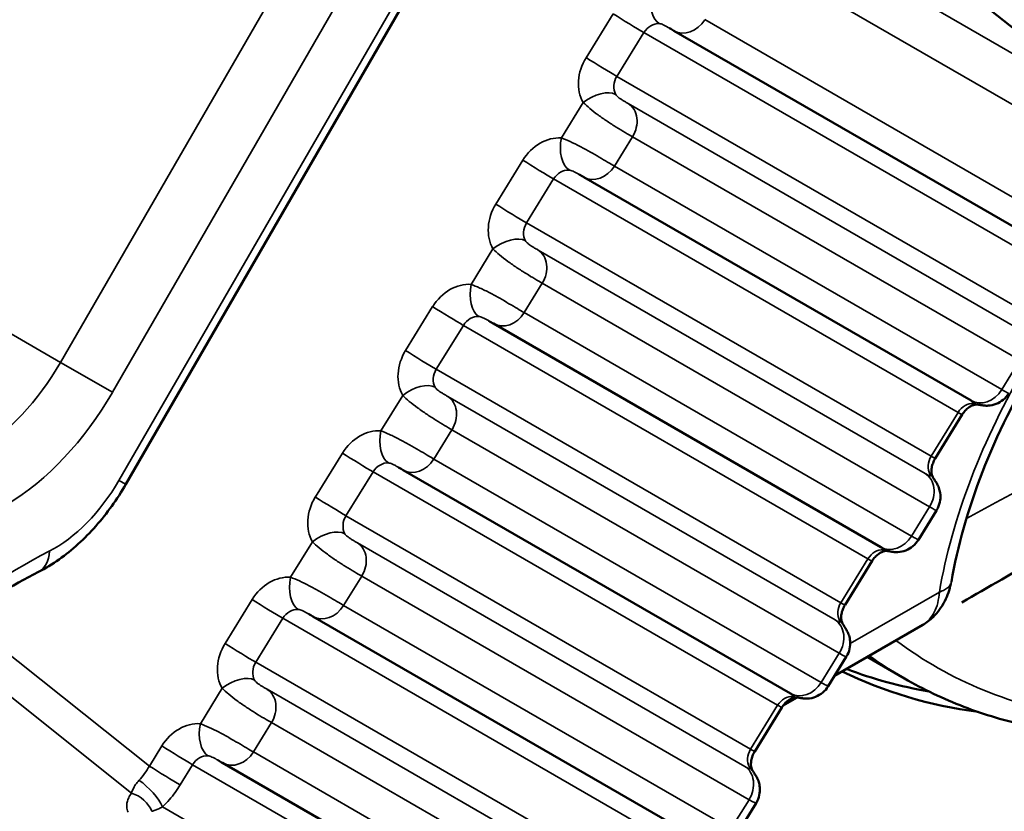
# Model space of a CAD drawing. Header units: millimetres. Extents: x 0 to 14369, y -869 to 2970.
# Tile 451 of 656: x 3584 to 3595, y 1031 to 1040. Entities that reach past the tile are written whole.
import ezdxf

# ---------------------------------------------------------------- set-up
doc = ezdxf.new("R2010")
doc.units = ezdxf.units.MM
doc.header["$LTSCALE"] = 10
doc.layers.add('Sichtbar (ISO)', color=7, linetype='Continuous', lineweight=50)
doc.layers.add('Sichtbar schmal (ISO)', color=7, linetype='Continuous', lineweight=35)

msp = doc.modelspace()

# ---------------------------------------------------------------- linework, layer by layer
at = {"layer": 'Sichtbar (ISO)'}
for p, q in [((3589.351, 1044.704), (3596.964, 1038.637)), ((3585.281, 1034.428), (3589.225, 1041.26)), ((3596.15, 1037.103), (3591.65, 1039.701)), ((3595.101, 1035.401), (3590.601, 1037.999)), ((3594.053, 1033.698), (3589.553, 1036.296)), ((3594.685, 1034.728), (3595, 1035.239)), ((3593.004, 1031.996), (3588.504, 1034.594)), ((3594.701, 1034.125), (3594.49, 1033.782)), ((3593.637, 1033.026), (3593.951, 1033.537)), ((3591.955, 1030.293), (3587.455, 1032.891)), ((3594.54, 1032.793), (3593.516, 1032.202)), ((3594.54, 1032.793), (3594.54, 1032.793)), ((3593.652, 1032.423), (3593.441, 1032.08)), ((3594.327, 1032.172), (3593.895, 1032.421)), ((3594.327, 1032.172), (3593.895, 1032.421)), ((3593.08, 1031.95), (3592.918, 1031.857)), ((3592.588, 1031.323), (3592.903, 1031.834)), ((3590.906, 1028.591), (3586.406, 1031.189)), ((3592.604, 1030.72), (3592.392, 1030.377))]:
    msp.add_line(p, q, dxfattribs=at)
for centre, major_axis, ratio, start_param, end_param in [((3595.192, 1035.655), (-0.022, -0.299), 0.536901, 6.283184, 6.283236), ((3594.143, 1033.953), (-0.022, -0.299), 0.536901, 6.283174, 6.283226), ((3600.478, 1044.786), (-7.15, -12.384), 0.57735, 0.038089, 0.234182), ((3600.125, 1044.99), (-7.15, -12.384), 0.57735, 0.091072, 0.208864), ((3593.094, 1032.25), (-0.022, -0.299), 0.536901, 6.283175, 6.283226)]:
    msp.add_ellipse(centre, major_axis=major_axis, ratio=ratio, start_param=start_param, end_param=end_param, dxfattribs=at)
for points in [[(3591.65, 1039.701), (3591.635, 1039.71), (3591.617, 1039.721), (3591.597, 1039.732)], [(3590.601, 1037.999), (3590.586, 1038.008), (3590.568, 1038.018), (3590.548, 1038.03)], [(3589.553, 1036.296), (3589.537, 1036.305), (3589.52, 1036.316), (3589.5, 1036.327)], [(3588.504, 1034.594), (3588.489, 1034.603), (3588.471, 1034.613), (3588.451, 1034.625)], [(3594.49, 1033.782), (3594.49, 1033.782), (3594.49, 1033.782), (3594.49, 1033.782)], [(3594.873, 1033.294), (3594.873, 1033.293), (3594.873, 1033.292), (3594.872, 1033.291)], [(3587.455, 1032.891), (3587.44, 1032.9), (3587.422, 1032.911), (3587.402, 1032.922)], [(3593.441, 1032.08), (3593.441, 1032.08), (3593.441, 1032.08), (3593.441, 1032.08)], [(3586.406, 1031.189), (3586.391, 1031.198), (3586.373, 1031.208), (3586.353, 1031.22)]]:
    msp.add_open_spline(points, degree=3, dxfattribs=at)
for points, knots in [([(3594.873, 1033.294), (3594.945, 1033.706), (3595.067, 1034.14), (3595.404, 1035.008), (3595.62, 1035.442), (3595.882, 1035.871), (3595.894, 1035.89), (3595.906, 1035.909)], [3.362128, 3.362128, 3.362128, 3.362128, 3.6655179, 3.6655179, 3.9719273, 3.9719273, 3.9864268, 3.9864268, 3.9864268, 3.9864268]), ([(3594.995, 1033.056), (3595.294, 1033.228), (3596.055, 1033.668), (3597.355, 1034.418), (3598.447, 1035.049), (3599.054, 1035.399), (3599.176, 1035.469)], [0.570609, 0.570609, 0.570609, 0.570609, 0.6363636, 0.7272727, 0.8181818, 0.8410632, 0.8410632, 0.8410632, 0.8410632]), ([(3595.539, 1035.485), (3595.522, 1035.457), (3595.5, 1035.432), (3595.451, 1035.391), (3595.423, 1035.375), (3595.363, 1035.351), (3595.331, 1035.344), (3595.285, 1035.342), (3595.269, 1035.342), (3595.249, 1035.344), (3595.244, 1035.345), (3595.235, 1035.346), (3595.231, 1035.347), (3595.224, 1035.348), (3595.22, 1035.349), (3595.216, 1035.349), (3595.214, 1035.35), (3595.211, 1035.35), (3595.21, 1035.351), (3595.205, 1035.352), (3595.2, 1035.353), (3595.186, 1035.354), (3595.178, 1035.355), (3595.17, 1035.356)], [0, 0, 0, 0, 0.00967306, 0.00967306, 0.01923337, 0.01923337, 0.0287946, 0.0287946, 0.03340497, 0.03340497, 0.03494159, 0.03494159, 0.03639656, 0.03639656, 0.03801291, 0.03801291, 0.03933918, 0.03933918, 0.04144258, 0.04144258, 0.04777736, 0.04777736, 0.05135927, 0.05135927, 0.05135927, 0.05135927]), ([(3595, 1035.239), (3595.01, 1035.256), (3595.022, 1035.271), (3595.047, 1035.299), (3595.061, 1035.311), (3595.087, 1035.33), (3595.101, 1035.338), (3595.125, 1035.349), (3595.137, 1035.352), (3595.156, 1035.356), (3595.164, 1035.356), (3595.17, 1035.356), (3595.17, 1035.356), (3595.17, 1035.356)], [1.48353, 1.48353, 1.48353, 1.48353, 1.712821, 1.712821, 1.942358, 1.942358, 2.174216, 2.174216, 2.406075, 2.406075, 2.637933, 2.637933, 2.642821, 2.642821, 2.642821, 2.642821]), ([(3595.131, 1035.384), (3595.131, 1035.384), (3595.131, 1035.384), (3595.13, 1035.385), (3595.129, 1035.385), (3595.125, 1035.388), (3595.122, 1035.389), (3595.114, 1035.394), (3595.108, 1035.397), (3595.101, 1035.401)], [0.000891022, 0.000891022, 0.000891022, 0.000891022, 0.001691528, 0.001691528, 0.00296778, 0.00296778, 0.00521338, 0.00521338, 0.008617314, 0.008617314, 0.008617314, 0.008617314]), ([(3594.657, 1034.512), (3594.654, 1034.518), (3594.65, 1034.527), (3594.645, 1034.547), (3594.642, 1034.56), (3594.641, 1034.589), (3594.642, 1034.605), (3594.648, 1034.64), (3594.653, 1034.658), (3594.666, 1034.693), (3594.675, 1034.711), (3594.685, 1034.728), (3594.685, 1034.728), (3594.685, 1034.728)], [0.32425, 0.32425, 0.32425, 0.32425, 0.556106, 0.556106, 0.787962, 0.787962, 1.019818, 1.019818, 1.250861, 1.250861, 1.48023, 1.48023, 1.48353, 1.48353, 1.48353, 1.48353]), ([(3585.281, 1034.428), (3585.231, 1034.341), (3585.176, 1034.257), (3585.06, 1034.095), (3584.998, 1034.017), (3584.868, 1033.869), (3584.8, 1033.799), (3584.657, 1033.67), (3584.583, 1033.609), (3584.429, 1033.501), (3584.349, 1033.452), (3584.267, 1033.41)], [0, 0, 0, 0, 0.1682137, 0.1682137, 0.3364275, 0.3364275, 0.5046412, 0.5046412, 0.6728549, 0.6728549, 0.8410687, 0.8410687, 0.8410687, 0.8410687]), ([(3594.657, 1034.512), (3594.664, 1034.501), (3594.67, 1034.491), (3594.68, 1034.476), (3594.684, 1034.469), (3594.692, 1034.456), (3594.697, 1034.449), (3594.707, 1034.433), (3594.711, 1034.424), (3594.72, 1034.406), (3594.724, 1034.396), (3594.734, 1034.367), (3594.739, 1034.348), (3594.747, 1034.3), (3594.747, 1034.271), (3594.739, 1034.211), (3594.729, 1034.18), (3594.711, 1034.142), (3594.706, 1034.134), (3594.701, 1034.125)], [0, 0, 0, 0, 0.00535352, 0.00535352, 0.01068612, 0.01068612, 0.0145695, 0.0145695, 0.01768062, 0.01768062, 0.02101694, 0.02101694, 0.02706657, 0.02706657, 0.03567725, 0.03567725, 0.04521967, 0.04521967, 0.04817144, 0.04817144, 0.04817144, 0.04817144]), ([(3594.49, 1033.782), (3594.473, 1033.755), (3594.451, 1033.73), (3594.402, 1033.689), (3594.374, 1033.672), (3594.315, 1033.649), (3594.283, 1033.642), (3594.236, 1033.639), (3594.22, 1033.64), (3594.201, 1033.641), (3594.196, 1033.642), (3594.187, 1033.643), (3594.182, 1033.644), (3594.175, 1033.645), (3594.172, 1033.646), (3594.167, 1033.647), (3594.166, 1033.647), (3594.163, 1033.648), (3594.161, 1033.648), (3594.156, 1033.649), (3594.152, 1033.65), (3594.137, 1033.652), (3594.13, 1033.653), (3594.121, 1033.653)], [0, 0, 0, 0, 0.00967306, 0.00967306, 0.01923337, 0.01923337, 0.0287946, 0.0287946, 0.03340497, 0.03340497, 0.03494159, 0.03494159, 0.03639656, 0.03639656, 0.03801291, 0.03801291, 0.03933918, 0.03933918, 0.04144258, 0.04144258, 0.04777736, 0.04777736, 0.05135927, 0.05135927, 0.05135927, 0.05135927]), ([(3593.951, 1033.537), (3593.962, 1033.553), (3593.973, 1033.569), (3593.998, 1033.596), (3594.012, 1033.608), (3594.039, 1033.628), (3594.052, 1033.635), (3594.077, 1033.646), (3594.088, 1033.65), (3594.107, 1033.653), (3594.115, 1033.654), (3594.121, 1033.653), (3594.121, 1033.653), (3594.121, 1033.653)], [1.48353, 1.48353, 1.48353, 1.48353, 1.712821, 1.712821, 1.942358, 1.942358, 2.174216, 2.174216, 2.406075, 2.406075, 2.637933, 2.637933, 2.642821, 2.642821, 2.642821, 2.642821]), ([(3594.083, 1033.681), (3594.083, 1033.681), (3594.082, 1033.682), (3594.081, 1033.682), (3594.08, 1033.683), (3594.076, 1033.685), (3594.073, 1033.687), (3594.065, 1033.691), (3594.059, 1033.695), (3594.053, 1033.698)], [0.000891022, 0.000891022, 0.000891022, 0.000891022, 0.001691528, 0.001691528, 0.00296778, 0.00296778, 0.00521338, 0.00521338, 0.008617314, 0.008617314, 0.008617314, 0.008617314]), ([(3584.267, 1033.41), (3583.652, 1033.094), (3583.022, 1032.659), (3581.801, 1031.587), (3581.21, 1030.95), (3580.13, 1029.535), (3579.642, 1028.757), (3578.822, 1027.142), (3578.49, 1026.306), (3578.018, 1024.665), (3577.877, 1023.861), (3577.792, 1022.373), (3577.848, 1021.689), (3578.014, 1021.011), (3578.038, 1020.925), (3578.063, 1020.841)], [2.300524, 2.300524, 2.300524, 2.300524, 2.610636, 2.610636, 2.921823, 2.921823, 3.234527, 3.234527, 3.547513, 3.547513, 3.859422, 3.859422, 4.169605, 4.169605, 4.216072, 4.216072, 4.216072, 4.216072]), ([(3594.866, 1033.272), (3594.852, 1033.202), (3594.828, 1033.134), (3594.761, 1033.002), (3594.715, 1032.938), (3594.625, 1032.85), (3594.584, 1032.819), (3594.54, 1032.793)], [0.00206603, 0.00206603, 0.00206603, 0.00206603, 0.02366505, 0.02366505, 0.0477093, 0.0477093, 0.06347358, 0.06347358, 0.06347358, 0.06347358]), ([(3593.609, 1032.81), (3593.605, 1032.816), (3593.602, 1032.824), (3593.596, 1032.845), (3593.594, 1032.858), (3593.592, 1032.887), (3593.593, 1032.903), (3593.599, 1032.937), (3593.604, 1032.955), (3593.617, 1032.991), (3593.626, 1033.008), (3593.636, 1033.025), (3593.637, 1033.026), (3593.637, 1033.026)], [0.32425, 0.32425, 0.32425, 0.32425, 0.556106, 0.556106, 0.787962, 0.787962, 1.019818, 1.019818, 1.250861, 1.250861, 1.48023, 1.48023, 1.48353, 1.48353, 1.48353, 1.48353]), ([(3593.609, 1032.81), (3593.615, 1032.798), (3593.621, 1032.788), (3593.631, 1032.773), (3593.635, 1032.767), (3593.644, 1032.754), (3593.648, 1032.747), (3593.658, 1032.73), (3593.662, 1032.722), (3593.671, 1032.704), (3593.675, 1032.694), (3593.686, 1032.665), (3593.691, 1032.645), (3593.698, 1032.597), (3593.698, 1032.568), (3593.69, 1032.508), (3593.68, 1032.477), (3593.662, 1032.44), (3593.657, 1032.431), (3593.652, 1032.423)], [0, 0, 0, 0, 0.00535352, 0.00535352, 0.01068612, 0.01068612, 0.0145695, 0.0145695, 0.01768062, 0.01768062, 0.02101694, 0.02101694, 0.02706657, 0.02706657, 0.03567725, 0.03567725, 0.04521967, 0.04521967, 0.04817144, 0.04817144, 0.04817144, 0.04817144]), ([(3594.327, 1032.172), (3594.437, 1032.108), (3594.55, 1032.049), (3594.781, 1031.939), (3594.899, 1031.888), (3595.138, 1031.796), (3595.26, 1031.754), (3595.508, 1031.68), (3595.634, 1031.648), (3595.89, 1031.592), (3596.02, 1031.568), (3596.151, 1031.549)], [3.9269908, 3.9269908, 3.9269908, 3.9269908, 3.9723796, 3.9723796, 4.0177683, 4.0177683, 4.0631571, 4.0631571, 4.1085459, 4.1085459, 4.1539346, 4.1539346, 4.1539346, 4.1539346]), ([(3594.327, 1032.172), (3594.437, 1032.108), (3594.55, 1032.049), (3594.781, 1031.939), (3594.899, 1031.888), (3595.138, 1031.796), (3595.26, 1031.754), (3595.508, 1031.68), (3595.634, 1031.648), (3595.89, 1031.592), (3596.02, 1031.568), (3596.151, 1031.549)], [3.9269908, 3.9269908, 3.9269908, 3.9269908, 3.9723796, 3.9723796, 4.0177683, 4.0177683, 4.0631571, 4.0631571, 4.1085459, 4.1085459, 4.1539346, 4.1539346, 4.1539346, 4.1539346]), ([(3593.441, 1032.08), (3593.424, 1032.052), (3593.403, 1032.027), (3593.353, 1031.986), (3593.325, 1031.97), (3593.266, 1031.946), (3593.234, 1031.939), (3593.187, 1031.937), (3593.172, 1031.937), (3593.152, 1031.939), (3593.147, 1031.94), (3593.138, 1031.941), (3593.134, 1031.942), (3593.126, 1031.943), (3593.123, 1031.944), (3593.118, 1031.944), (3593.117, 1031.945), (3593.114, 1031.945), (3593.113, 1031.946), (3593.108, 1031.947), (3593.103, 1031.948), (3593.088, 1031.949), (3593.081, 1031.95), (3593.072, 1031.951)], [0, 0, 0, 0, 0.00967306, 0.00967306, 0.01923337, 0.01923337, 0.0287946, 0.0287946, 0.03340497, 0.03340497, 0.03494159, 0.03494159, 0.03639656, 0.03639656, 0.03801291, 0.03801291, 0.03933918, 0.03933918, 0.04144258, 0.04144258, 0.04777736, 0.04777736, 0.05135927, 0.05135927, 0.05135927, 0.05135927]), ([(3592.903, 1031.834), (3592.913, 1031.851), (3592.925, 1031.866), (3592.95, 1031.894), (3592.963, 1031.906), (3592.99, 1031.925), (3593.003, 1031.933), (3593.028, 1031.944), (3593.039, 1031.947), (3593.058, 1031.951), (3593.066, 1031.951), (3593.072, 1031.951), (3593.072, 1031.951), (3593.072, 1031.951)], [1.48353, 1.48353, 1.48353, 1.48353, 1.712821, 1.712821, 1.942358, 1.942358, 2.174216, 2.174216, 2.406075, 2.406075, 2.637933, 2.637933, 2.642821, 2.642821, 2.642821, 2.642821]), ([(3593.034, 1031.979), (3593.034, 1031.979), (3593.034, 1031.979), (3593.032, 1031.98), (3593.031, 1031.98), (3593.027, 1031.983), (3593.024, 1031.984), (3593.016, 1031.989), (3593.01, 1031.992), (3593.004, 1031.996)], [0.000891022, 0.000891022, 0.000891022, 0.000891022, 0.001691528, 0.001691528, 0.00296778, 0.00296778, 0.00521338, 0.00521338, 0.008617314, 0.008617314, 0.008617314, 0.008617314]), ([(3592.56, 1031.107), (3592.556, 1031.113), (3592.553, 1031.122), (3592.547, 1031.142), (3592.545, 1031.155), (3592.544, 1031.184), (3592.545, 1031.2), (3592.55, 1031.235), (3592.555, 1031.253), (3592.569, 1031.288), (3592.577, 1031.306), (3592.588, 1031.323), (3592.588, 1031.323), (3592.588, 1031.323)], [0.32425, 0.32425, 0.32425, 0.32425, 0.556106, 0.556106, 0.787962, 0.787962, 1.019818, 1.019818, 1.250861, 1.250861, 1.48023, 1.48023, 1.48353, 1.48353, 1.48353, 1.48353]), ([(3592.56, 1031.107), (3592.566, 1031.096), (3592.572, 1031.086), (3592.582, 1031.071), (3592.586, 1031.064), (3592.595, 1031.051), (3592.6, 1031.044), (3592.609, 1031.028), (3592.614, 1031.019), (3592.622, 1031.001), (3592.627, 1030.991), (3592.637, 1030.962), (3592.642, 1030.943), (3592.649, 1030.895), (3592.649, 1030.866), (3592.641, 1030.806), (3592.632, 1030.775), (3592.613, 1030.737), (3592.609, 1030.729), (3592.604, 1030.72)], [0, 0, 0, 0, 0.00535352, 0.00535352, 0.01068612, 0.01068612, 0.0145695, 0.0145695, 0.01768062, 0.01768062, 0.02101694, 0.02101694, 0.02706657, 0.02706657, 0.03567725, 0.03567725, 0.04521967, 0.04521967, 0.04817144, 0.04817144, 0.04817144, 0.04817144])]:
    msp.add_open_spline(points, degree=3, knots=knots, dxfattribs=at)
at = {"layer": 'Sichtbar schmal (ISO)'}
for p, q in [((3589.331, 1044.718), (3596.944, 1038.651)), ((3587.86, 1041.628), (3584.522, 1035.846)), ((3588.463, 1041.279), (3585.125, 1035.498)), ((3585.201, 1034.474), (3589.145, 1041.306)), ((3592.444, 1041.249), (3596.944, 1038.651)), ((3592.497, 1040.625), (3596.997, 1038.027)), ((3590.943, 1039.899), (3590.629, 1039.388)), ((3596.507, 1037.232), (3592.007, 1039.83)), ((3591.3, 1039.681), (3590.986, 1039.17)), ((3591.3, 1039.681), (3596, 1036.967)), ((3590.986, 1039.17), (3595.686, 1036.457)), ((3590.342, 1038.455), (3590.595, 1038.867)), ((3591.119, 1038.855), (3595.619, 1036.257)), ((3590.958, 1038.127), (3591.168, 1038.468)), ((3591.168, 1038.468), (3595.668, 1035.87)), ((3580.279, 1038.296), (3584.522, 1035.846)), ((3589.895, 1038.197), (3589.58, 1037.686)), ((3595.458, 1035.529), (3590.958, 1038.127)), ((3590.251, 1037.978), (3589.937, 1037.468)), ((3590.251, 1037.978), (3594.951, 1035.265)), ((3589.937, 1037.468), (3594.637, 1034.754)), ((3589.293, 1036.753), (3589.547, 1037.164)), ((3590.07, 1037.152), (3594.57, 1034.554)), ((3589.909, 1036.425), (3590.119, 1036.765)), ((3590.119, 1036.765), (3594.619, 1034.167)), ((3588.846, 1036.494), (3588.531, 1035.983)), ((3594.409, 1033.827), (3589.909, 1036.425)), ((3589.203, 1036.276), (3588.888, 1035.765)), ((3589.203, 1036.276), (3593.903, 1033.562)), ((3584.522, 1035.846), (3585.125, 1035.498)), ((3595.668, 1035.87), (3595.458, 1035.529)), ((3588.888, 1035.765), (3593.588, 1033.052)), ((3588.244, 1035.05), (3588.498, 1035.462)), ((3589.021, 1035.45), (3593.521, 1032.852)), ((3594.637, 1034.754), (3594.951, 1035.265)), ((3588.861, 1034.722), (3589.07, 1035.063)), ((3589.07, 1035.063), (3593.57, 1032.465)), ((3587.797, 1034.792), (3587.483, 1034.281)), ((3593.361, 1032.124), (3588.861, 1034.722)), ((3588.154, 1034.573), (3587.839, 1034.063)), ((3588.154, 1034.573), (3592.854, 1031.86)), ((3585.281, 1034.428), (3585.201, 1034.474)), ((3587.839, 1034.063), (3592.539, 1031.349)), ((3594.619, 1034.167), (3594.409, 1033.827)), ((3587.195, 1033.348), (3587.449, 1033.759)), ((3587.972, 1033.747), (3592.472, 1031.149)), ((3593.588, 1033.052), (3593.903, 1033.562)), ((3587.812, 1033.02), (3588.022, 1033.36)), ((3588.022, 1033.36), (3592.522, 1030.762)), ((3593.697, 1032.578), (3594.734, 1033.176)), ((3586.748, 1033.089), (3586.434, 1032.578)), ((3592.312, 1030.422), (3587.812, 1033.02)), ((3583.386, 1032.882), (3585.556, 1031.153)), ((3587.105, 1032.871), (3586.791, 1032.36)), ((3587.105, 1032.871), (3591.805, 1030.157)), ((3583.068, 1032.656), (3585.347, 1030.839)), ((3593.57, 1032.465), (3593.361, 1032.124)), ((3586.791, 1032.36), (3591.491, 1029.647)), ((3586.147, 1031.645), (3586.4, 1032.057)), ((3586.924, 1032.045), (3591.424, 1029.447)), ((3592.539, 1031.349), (3592.854, 1031.86)), ((3586.763, 1031.317), (3586.973, 1031.658)), ((3586.973, 1031.658), (3591.473, 1029.06)), ((3585.7, 1031.387), (3585.556, 1031.153)), ((3591.263, 1028.719), (3586.763, 1031.317)), ((3586.056, 1031.168), (3585.913, 1030.935)), ((3586.056, 1031.168), (3590.756, 1028.455)), ((3592.522, 1030.762), (3592.312, 1030.422)), ((3590.476, 1027.924), (3585.707, 1030.678))]:
    msp.add_line(p, q, dxfattribs=at)
for centre, major_axis, ratio, start_param, end_param in [((3591.54, 1040.071), (-0.022, -0.299), 0.536888, 4.457979, 6.028768), ((3591.093, 1039.812), (-0.255, 0.157), 0.020149, 0.955604, 2.5264), ((3591.438, 1039.593), (0.1, 0.173), 0.816497, 0.37661, 1.53589), ((3591.8, 1039.961), (-0.15, -0.26), 0.816497, 6.28317, 7.819075), ((3590.973, 1039.169), (-0.25, -0.433), 0.816497, 4.677482, 5.836769), ((3590.779, 1039.302), (-0.255, 0.157), 0.020149, 0.955604, 2.5264), ((3591.123, 1039.083), (-0.1, -0.173), 0.816497, 4.677482, 5.836768), ((3590.745, 1038.78), (0.261, 0.148), 0.520759, 0.296295, 1.867086), ((3590.961, 1038.599), (0.15, 0.26), 0.816497, 4.677482, 6.248279), ((3590.239, 1037.977), (0.25, 0.433), 0.816497, 0.376611, 1.53589), ((3590.492, 1038.369), (-0.022, -0.299), 0.536888, 4.457979, 6.028768), ((3590.045, 1038.11), (-0.255, 0.157), 0.020149, 0.955604, 2.5264), ((3590.389, 1037.891), (0.1, 0.173), 0.816497, 0.37661, 1.53589), ((3590.751, 1038.259), (-0.15, -0.26), 0.816497, 6.28317, 7.819075), ((3589.925, 1037.467), (-0.25, -0.433), 0.816497, 4.677482, 5.836769), ((3589.73, 1037.599), (-0.255, 0.157), 0.020149, 0.955604, 2.5264), ((3590.075, 1037.38), (-0.1, -0.173), 0.816497, 4.677482, 5.836768), ((3589.697, 1037.078), (0.261, 0.148), 0.520759, 0.296295, 1.867086), ((3589.912, 1036.897), (0.15, 0.26), 0.816497, 4.677482, 6.248279), ((3589.191, 1036.275), (0.25, 0.433), 0.816497, 0.376611, 1.53589), ((3589.443, 1036.666), (-0.022, -0.299), 0.536888, 4.457979, 6.028768), ((3588.996, 1036.407), (-0.255, 0.157), 0.020149, 0.955604, 2.5264), ((3589.341, 1036.188), (0.1, 0.173), 0.816497, 0.37661, 1.53589), ((3589.703, 1036.556), (-0.15, -0.26), 0.816497, 6.28317, 7.819075), ((3588.876, 1035.764), (-0.25, -0.433), 0.816497, 4.677482, 5.836769), ((3588.681, 1035.897), (-0.255, 0.157), 0.020149, 0.955604, 2.5264), ((3583.522, 1036.423), (-1, -1.732), 0.57735, 0.803802, 1.570796), ((3589.026, 1035.678), (-0.1, -0.173), 0.816497, 4.677482, 5.836768), ((3588.648, 1035.375), (0.261, 0.148), 0.520759, 0.296295, 1.867086), ((3583.875, 1036.219), (-1.25, -2.165), 0.57735, 0.803802, 1.570796), ((3588.864, 1035.194), (0.15, 0.26), 0.816497, 4.677482, 6.248279), ((3595.251, 1035.661), (-0.15, -0.26), 0.816497, 0, 1.53589), ((3595.089, 1035.177), (0.1, 0.173), 0.816497, 0.376603, 1.53589), ((3595.192, 1035.655), (-0.022, -0.299), 0.536901, 6.02877, 6.28318), ((3594.745, 1035.396), (0.255, -0.157), 0.020149, 5.667993, 6.283185), ((3588.142, 1034.572), (0.25, 0.433), 0.816497, 0.376611, 1.53589), ((3588.394, 1034.964), (-0.022, -0.299), 0.536888, 4.457979, 6.028768), ((3587.947, 1034.705), (-0.255, 0.157), 0.020149, 0.955604, 2.5264), ((3594.775, 1034.667), (0.1, 0.173), 0.816497, 1.53589, 2.695169), ((3594.43, 1034.886), (0.255, -0.157), 0.020149, 5.667993, 6.283185), ((3588.292, 1034.486), (0.1, 0.173), 0.816497, 0.37661, 1.53589), ((3588.654, 1034.854), (-0.15, -0.26), 0.816497, 6.28317, 7.819075), ((3594.412, 1034.299), (0.15, 0.26), 0.816497, 4.677482, 6.248279), ((3594.397, 1034.364), (0.261, 0.148), 0.520768, 6.283156, 6.579486), ((3584.451, 1034.907), (0.75, 1.299), 0.57735, 3.87132, 4.712389), ((3587.827, 1034.062), (-0.25, -0.433), 0.816497, 4.677482, 5.836769), ((3587.633, 1034.194), (-0.255, 0.157), 0.020149, 0.955604, 2.5264), ((3587.977, 1033.975), (-0.1, -0.173), 0.816497, 4.677482, 5.836768), ((3587.599, 1033.673), (0.261, 0.148), 0.520759, 0.296295, 1.867086), ((3587.815, 1033.492), (0.15, 0.26), 0.816497, 4.677482, 6.248279), ((3594.203, 1033.958), (-0.15, -0.26), 0.816497, 0, 1.53589), ((3584.038, 1026.109), (4.5, 7.794), 0.57735, 0.729728, 2.645275), ((3584.039, 1033.854), (0.228, -0.445), 0.608581, 0, 0.814827), ((3594.041, 1033.475), (0.1, 0.173), 0.816497, 0.376603, 1.53589), ((3594.143, 1033.953), (-0.022, -0.299), 0.536901, 6.02877, 6.28318), ((3593.696, 1033.694), (0.255, -0.157), 0.020149, 5.667993, 6.283185), ((3587.093, 1032.87), (0.25, 0.433), 0.816497, 0.376611, 1.53589), ((3587.345, 1033.261), (-0.022, -0.299), 0.536888, 4.457979, 6.028768), ((3586.898, 1033.002), (-0.255, 0.157), 0.020149, 0.955604, 2.5264), ((3593.726, 1032.964), (0.1, 0.173), 0.816497, 1.53589, 2.695169), ((3593.381, 1033.183), (0.255, -0.157), 0.020149, 5.667993, 6.283185), ((3587.243, 1032.783), (0.1, 0.173), 0.816497, 0.37661, 1.53589), ((3587.605, 1033.151), (-0.15, -0.26), 0.816497, 6.28317, 7.819075), ((3593.364, 1032.596), (0.15, 0.26), 0.816497, 4.677482, 6.248279), ((3593.348, 1032.662), (0.261, 0.148), 0.520768, 6.283156, 6.579486), ((3586.778, 1032.359), (-0.25, -0.433), 0.816497, 4.677482, 5.836769), ((3586.584, 1032.492), (-0.255, 0.157), 0.020149, 0.955604, 2.5264), ((3601.539, 1044.174), (-6.85, -11.865), 0.57735, 6.213501, 6.510129), ((3601.539, 1044.174), (-6.85, -11.865), 0.57735, 6.213501, 6.510129), ((3586.928, 1032.273), (-0.1, -0.173), 0.816497, 4.677482, 5.836768), ((3601.327, 1044.296), (-7, -12.124), 0.57735, 6.223307, 6.283185), ((3601.327, 1044.296), (-7, -12.124), 0.57735, 6.223307, 6.283185), ((3586.55, 1031.97), (0.261, 0.148), 0.520759, 0.296295, 1.867086), ((3593.154, 1032.256), (-0.15, -0.26), 0.816497, 0, 1.53589), ((3586.766, 1031.789), (0.15, 0.26), 0.816497, 4.677482, 6.248279), ((3592.992, 1031.772), (0.1, 0.173), 0.816497, 0.376603, 1.53589), ((3593.094, 1032.25), (-0.022, -0.299), 0.536901, 6.02877, 6.28318), ((3592.647, 1031.991), (0.255, -0.157), 0.020149, 5.667993, 6.283185), ((3586.044, 1031.167), (0.25, 0.433), 0.816497, 0.376611, 1.53589), ((3586.297, 1031.559), (-0.022, -0.299), 0.536888, 4.457979, 6.028768), ((3585.85, 1031.3), (-0.255, 0.157), 0.020149, 0.955604, 2.5264), ((3586.556, 1031.449), (-0.15, -0.26), 0.816497, 6.28317, 7.819075), ((3592.677, 1031.262), (0.1, 0.173), 0.816497, 1.53589, 2.695169), ((3592.333, 1031.481), (0.255, -0.157), 0.020149, 5.667993, 6.283185), ((3586.194, 1031.081), (0.1, 0.173), 0.816497, 0.37661, 1.53589), ((3585.301, 1031.3), (-0.245, -0.446), 0.577371, 1.145268, 1.558945), ((3585.706, 1031.066), (-0.255, 0.157), 0.020149, 0.955604, 2.5264), ((3592.315, 1030.894), (0.15, 0.26), 0.816497, 4.677482, 6.248279), ((3592.299, 1030.959), (0.261, 0.148), 0.520768, 6.283156, 6.579486), ((3585.501, 1030.809), (-0.209, 0.215), 0.31149, 3.794127, 5.329587), ((3585.324, 1030.603), (-0.245, 0.173), 0.746767, 3.993415, 5.112954)]:
    msp.add_ellipse(centre, major_axis=major_axis, ratio=ratio, start_param=start_param, end_param=end_param, dxfattribs=at)
for points, knots in [([(3591.597, 1039.732), (3591.593, 1039.735), (3591.588, 1039.737), (3591.584, 1039.74), (3591.574, 1039.746), (3591.564, 1039.751), (3591.554, 1039.756), (3591.544, 1039.762), (3591.535, 1039.766), (3591.525, 1039.77), (3591.516, 1039.775), (3591.507, 1039.778), (3591.5, 1039.78), (3591.492, 1039.783), (3591.485, 1039.784), (3591.479, 1039.784)], [0.2611931, 0.2611931, 0.2611931, 0.2611931, 0.3333333, 0.3333333, 0.3333333, 0.5, 0.5, 0.5, 0.6666667, 0.6666667, 0.6666667, 0.8333333, 0.8333333, 0.8333333, 0.9999984, 0.9999984, 0.9999984, 0.9999984]), ([(3590.595, 1038.867), (3590.618, 1038.845), (3590.644, 1038.821), (3590.673, 1038.797), (3590.702, 1038.773), (3590.735, 1038.747), (3590.769, 1038.722), (3590.803, 1038.697), (3590.839, 1038.673), (3590.874, 1038.649), (3590.91, 1038.625), (3590.945, 1038.602), (3590.98, 1038.58), (3591.015, 1038.558), (3591.05, 1038.537), (3591.082, 1038.518), (3591.114, 1038.499), (3591.143, 1038.482), (3591.168, 1038.468)], [0.0000052, 0.0000052, 0.0000052, 0.0000052, 0.1666667, 0.1666667, 0.1666667, 0.3333333, 0.3333333, 0.3333333, 0.5, 0.5, 0.5, 0.6666667, 0.6666667, 0.6666667, 0.8333333, 0.8333333, 0.8333333, 1, 1, 1, 1]), ([(3590.972, 1038.962), (3590.975, 1038.957), (3590.979, 1038.951), (3590.984, 1038.946), (3590.989, 1038.94), (3590.996, 1038.934), (3591.003, 1038.928), (3591.01, 1038.922), (3591.019, 1038.916), (3591.028, 1038.91), (3591.037, 1038.904), (3591.046, 1038.898), (3591.056, 1038.891), (3591.066, 1038.885), (3591.077, 1038.879), (3591.088, 1038.873), (3591.098, 1038.866), (3591.108, 1038.86), (3591.119, 1038.855)], [0.0000101, 0.0000101, 0.0000101, 0.0000101, 0.1666667, 0.1666667, 0.1666667, 0.3333333, 0.3333333, 0.3333333, 0.5, 0.5, 0.5, 0.6666667, 0.6666667, 0.6666667, 0.8333333, 0.8333333, 0.8333333, 1, 1, 1, 1]), ([(3590.958, 1038.127), (3590.936, 1038.14), (3590.909, 1038.156), (3590.879, 1038.174), (3590.849, 1038.191), (3590.817, 1038.211), (3590.782, 1038.231), (3590.747, 1038.251), (3590.711, 1038.272), (3590.674, 1038.293), (3590.637, 1038.314), (3590.598, 1038.335), (3590.559, 1038.356), (3590.52, 1038.376), (3590.481, 1038.396), (3590.444, 1038.413), (3590.407, 1038.429), (3590.373, 1038.443), (3590.342, 1038.455)], [0, 0, 0, 0, 0.1666667, 0.1666667, 0.1666667, 0.3333333, 0.3333333, 0.3333333, 0.5, 0.5, 0.5, 0.6666667, 0.6666667, 0.6666667, 0.8333333, 0.8333333, 0.8333333, 0.9999998, 0.9999998, 0.9999998, 0.9999998]), ([(3590.548, 1038.03), (3590.544, 1038.032), (3590.54, 1038.035), (3590.535, 1038.037), (3590.525, 1038.043), (3590.515, 1038.049), (3590.505, 1038.054), (3590.495, 1038.059), (3590.486, 1038.064), (3590.477, 1038.068), (3590.467, 1038.072), (3590.459, 1038.075), (3590.451, 1038.078), (3590.443, 1038.08), (3590.436, 1038.081), (3590.43, 1038.082)], [0.2611931, 0.2611931, 0.2611931, 0.2611931, 0.3333333, 0.3333333, 0.3333333, 0.5, 0.5, 0.5, 0.6666667, 0.6666667, 0.6666667, 0.8333333, 0.8333333, 0.8333333, 0.9999983, 0.9999983, 0.9999983, 0.9999983]), ([(3589.547, 1037.164), (3589.569, 1037.142), (3589.595, 1037.119), (3589.624, 1037.095), (3589.653, 1037.07), (3589.686, 1037.045), (3589.72, 1037.02), (3589.754, 1036.995), (3589.79, 1036.97), (3589.825, 1036.946), (3589.861, 1036.923), (3589.896, 1036.9), (3589.932, 1036.878), (3589.967, 1036.856), (3590.001, 1036.835), (3590.033, 1036.816), (3590.065, 1036.797), (3590.094, 1036.78), (3590.119, 1036.765)], [0.0000052, 0.0000052, 0.0000052, 0.0000052, 0.1666667, 0.1666667, 0.1666667, 0.3333333, 0.3333333, 0.3333333, 0.5, 0.5, 0.5, 0.6666667, 0.6666667, 0.6666667, 0.8333333, 0.8333333, 0.8333333, 1, 1, 1, 1]), ([(3589.923, 1037.259), (3589.926, 1037.254), (3589.93, 1037.249), (3589.935, 1037.243), (3589.94, 1037.238), (3589.947, 1037.232), (3589.954, 1037.226), (3589.962, 1037.22), (3589.97, 1037.214), (3589.979, 1037.207), (3589.988, 1037.201), (3589.998, 1037.195), (3590.008, 1037.189), (3590.018, 1037.183), (3590.028, 1037.176), (3590.039, 1037.17), (3590.049, 1037.164), (3590.06, 1037.158), (3590.07, 1037.152)], [0.0000101, 0.0000101, 0.0000101, 0.0000101, 0.1666667, 0.1666667, 0.1666667, 0.3333333, 0.3333333, 0.3333333, 0.5, 0.5, 0.5, 0.6666667, 0.6666667, 0.6666667, 0.8333333, 0.8333333, 0.8333333, 1, 1, 1, 1]), ([(3589.909, 1036.425), (3589.887, 1036.438), (3589.86, 1036.454), (3589.83, 1036.471), (3589.8, 1036.489), (3589.768, 1036.508), (3589.733, 1036.528), (3589.699, 1036.549), (3589.662, 1036.57), (3589.625, 1036.591), (3589.588, 1036.612), (3589.55, 1036.633), (3589.511, 1036.653), (3589.472, 1036.674), (3589.432, 1036.693), (3589.395, 1036.71), (3589.358, 1036.727), (3589.324, 1036.741), (3589.293, 1036.753)], [0, 0, 0, 0, 0.1666667, 0.1666667, 0.1666667, 0.3333333, 0.3333333, 0.3333333, 0.5, 0.5, 0.5, 0.6666667, 0.6666667, 0.6666667, 0.8333333, 0.8333333, 0.8333333, 0.9999998, 0.9999998, 0.9999998, 0.9999998]), ([(3600.212, 1036.642), (3600.2, 1036.636), (3600.187, 1036.63), (3600.174, 1036.624), (3599.907, 1036.499), (3599.618, 1036.361), (3599.313, 1036.214), (3599.009, 1036.066), (3598.688, 1035.909), (3598.359, 1035.746), (3598.031, 1035.582), (3597.694, 1035.413), (3597.357, 1035.241), (3597.02, 1035.07), (3596.682, 1034.896), (3596.351, 1034.723), (3596.021, 1034.551), (3595.698, 1034.38), (3595.389, 1034.215), (3595.274, 1034.153), (3595.16, 1034.092), (3595.049, 1034.032)], [0.0085911, 0.0085911, 0.0085911, 0.0085911, 0.0119002, 0.0119002, 0.0119002, 0.0816287, 0.0816287, 0.0816287, 0.1513573, 0.1513573, 0.1513573, 0.2210858, 0.2210858, 0.2210858, 0.2908144, 0.2908144, 0.2908144, 0.3605429, 0.3605429, 0.3605429, 0.3866566, 0.3866566, 0.3866566, 0.3866566]), ([(3589.5, 1036.327), (3589.495, 1036.33), (3589.491, 1036.332), (3589.486, 1036.335), (3589.476, 1036.341), (3589.466, 1036.346), (3589.457, 1036.351), (3589.447, 1036.357), (3589.437, 1036.361), (3589.428, 1036.365), (3589.419, 1036.37), (3589.41, 1036.373), (3589.402, 1036.375), (3589.394, 1036.378), (3589.388, 1036.379), (3589.382, 1036.379)], [0.2611931, 0.2611931, 0.2611931, 0.2611931, 0.3333333, 0.3333333, 0.3333333, 0.5, 0.5, 0.5, 0.6666667, 0.6666667, 0.6666667, 0.8333333, 0.8333333, 0.8333333, 0.9999983, 0.9999983, 0.9999983, 0.9999983]), ([(3588.875, 1035.557), (3588.877, 1035.552), (3588.881, 1035.546), (3588.886, 1035.541), (3588.892, 1035.535), (3588.898, 1035.529), (3588.906, 1035.523), (3588.913, 1035.517), (3588.921, 1035.511), (3588.93, 1035.505), (3588.939, 1035.499), (3588.949, 1035.493), (3588.959, 1035.486), (3588.969, 1035.48), (3588.98, 1035.474), (3588.99, 1035.468), (3589.001, 1035.461), (3589.011, 1035.455), (3589.021, 1035.45)], [0.0000101, 0.0000101, 0.0000101, 0.0000101, 0.1666667, 0.1666667, 0.1666667, 0.3333333, 0.3333333, 0.3333333, 0.5, 0.5, 0.5, 0.6666667, 0.6666667, 0.6666667, 0.8333333, 0.8333333, 0.8333333, 1, 1, 1, 1]), ([(3588.498, 1035.462), (3588.52, 1035.44), (3588.546, 1035.416), (3588.575, 1035.392), (3588.604, 1035.368), (3588.637, 1035.342), (3588.671, 1035.317), (3588.705, 1035.292), (3588.741, 1035.268), (3588.777, 1035.244), (3588.812, 1035.22), (3588.848, 1035.197), (3588.883, 1035.175), (3588.918, 1035.153), (3588.953, 1035.132), (3588.985, 1035.113), (3589.016, 1035.094), (3589.046, 1035.077), (3589.07, 1035.063)], [0.0000052, 0.0000052, 0.0000052, 0.0000052, 0.1666667, 0.1666667, 0.1666667, 0.3333333, 0.3333333, 0.3333333, 0.5, 0.5, 0.5, 0.6666667, 0.6666667, 0.6666667, 0.8333333, 0.8333333, 0.8333333, 1, 1, 1, 1]), ([(3595.539, 1035.485), (3595.539, 1035.485), (3595.538, 1035.485), (3595.538, 1035.485), (3595.536, 1035.486), (3595.529, 1035.49), (3595.516, 1035.497), (3595.502, 1035.504), (3595.483, 1035.515), (3595.458, 1035.529)], [0.6392846, 0.6392846, 0.6392846, 0.6392846, 0.6666667, 0.6666667, 0.6666667, 0.8333333, 0.8333333, 0.8333333, 1, 1, 1, 1]), ([(3595.13, 1035.368), (3595.136, 1035.368), (3595.14, 1035.368), (3595.144, 1035.368), (3595.147, 1035.368), (3595.15, 1035.368), (3595.151, 1035.369), (3595.152, 1035.37), (3595.151, 1035.371), (3595.149, 1035.373), (3595.147, 1035.374), (3595.144, 1035.376), (3595.139, 1035.379), (3595.137, 1035.381), (3595.134, 1035.383), (3595.13, 1035.385)], [0.0000116, 0.0000116, 0.0000116, 0.0000116, 0.1666667, 0.1666667, 0.1666667, 0.3333333, 0.3333333, 0.3333333, 0.5, 0.5, 0.5, 0.6666667, 0.6666667, 0.6666667, 0.7570295, 0.7570295, 0.7570295, 0.7570295]), ([(3588.861, 1034.722), (3588.838, 1034.735), (3588.811, 1034.751), (3588.781, 1034.769), (3588.752, 1034.786), (3588.719, 1034.806), (3588.685, 1034.826), (3588.65, 1034.846), (3588.614, 1034.867), (3588.576, 1034.888), (3588.539, 1034.909), (3588.501, 1034.93), (3588.462, 1034.951), (3588.423, 1034.971), (3588.383, 1034.991), (3588.346, 1035.008), (3588.31, 1035.024), (3588.275, 1035.038), (3588.244, 1035.05)], [0, 0, 0, 0, 0.1666667, 0.1666667, 0.1666667, 0.3333333, 0.3333333, 0.3333333, 0.5, 0.5, 0.5, 0.6666667, 0.6666667, 0.6666667, 0.8333333, 0.8333333, 0.8333333, 0.9999998, 0.9999998, 0.9999998, 0.9999998]), ([(3588.451, 1034.625), (3588.447, 1034.627), (3588.442, 1034.63), (3588.438, 1034.632), (3588.428, 1034.638), (3588.418, 1034.644), (3588.408, 1034.649), (3588.398, 1034.654), (3588.388, 1034.659), (3588.379, 1034.663), (3588.37, 1034.667), (3588.361, 1034.67), (3588.353, 1034.673), (3588.345, 1034.675), (3588.339, 1034.676), (3588.333, 1034.677)], [0.2611931, 0.2611931, 0.2611931, 0.2611931, 0.3333333, 0.3333333, 0.3333333, 0.5, 0.5, 0.5, 0.6666667, 0.6666667, 0.6666667, 0.8333333, 0.8333333, 0.8333333, 0.9999983, 0.9999983, 0.9999983, 0.9999983]), ([(3594.57, 1034.554), (3594.579, 1034.549), (3594.587, 1034.544), (3594.594, 1034.54), (3594.602, 1034.536), (3594.608, 1034.532), (3594.613, 1034.53), (3594.618, 1034.527), (3594.622, 1034.525), (3594.625, 1034.525), (3594.628, 1034.524), (3594.63, 1034.524), (3594.631, 1034.525), (3594.632, 1034.526), (3594.631, 1034.529), (3594.63, 1034.532), (3594.629, 1034.536), (3594.626, 1034.54), (3594.623, 1034.546)], [0, 0, 0, 0, 0.1666667, 0.1666667, 0.1666667, 0.3333333, 0.3333333, 0.3333333, 0.5, 0.5, 0.5, 0.6666667, 0.6666667, 0.6666667, 0.8333333, 0.8333333, 0.8333333, 0.999998, 0.999998, 0.999998, 0.999998]), ([(3594.619, 1034.167), (3594.642, 1034.154), (3594.66, 1034.144), (3594.673, 1034.137), (3594.687, 1034.13), (3594.695, 1034.126), (3594.699, 1034.125), (3594.7, 1034.125), (3594.701, 1034.125), (3594.701, 1034.125)], [0, 0, 0, 0, 0.1666667, 0.1666667, 0.1666667, 0.3333333, 0.3333333, 0.3333333, 0.385807, 0.385807, 0.385807, 0.385807]), ([(3587.826, 1033.854), (3587.829, 1033.849), (3587.833, 1033.844), (3587.838, 1033.838), (3587.843, 1033.833), (3587.849, 1033.827), (3587.857, 1033.821), (3587.864, 1033.815), (3587.873, 1033.809), (3587.882, 1033.802), (3587.891, 1033.796), (3587.9, 1033.79), (3587.91, 1033.784), (3587.92, 1033.778), (3587.931, 1033.771), (3587.941, 1033.765), (3587.952, 1033.759), (3587.962, 1033.753), (3587.972, 1033.747)], [0.0000101, 0.0000101, 0.0000101, 0.0000101, 0.1666667, 0.1666667, 0.1666667, 0.3333333, 0.3333333, 0.3333333, 0.5, 0.5, 0.5, 0.6666667, 0.6666667, 0.6666667, 0.8333333, 0.8333333, 0.8333333, 1, 1, 1, 1]), ([(3587.449, 1033.759), (3587.472, 1033.737), (3587.497, 1033.714), (3587.527, 1033.69), (3587.556, 1033.665), (3587.588, 1033.64), (3587.623, 1033.615), (3587.657, 1033.59), (3587.692, 1033.565), (3587.728, 1033.541), (3587.763, 1033.518), (3587.799, 1033.495), (3587.834, 1033.473), (3587.869, 1033.451), (3587.904, 1033.43), (3587.936, 1033.411), (3587.968, 1033.392), (3587.997, 1033.375), (3588.022, 1033.36)], [0.0000052, 0.0000052, 0.0000052, 0.0000052, 0.1666667, 0.1666667, 0.1666667, 0.3333333, 0.3333333, 0.3333333, 0.5, 0.5, 0.5, 0.6666667, 0.6666667, 0.6666667, 0.8333333, 0.8333333, 0.8333333, 1, 1, 1, 1]), ([(3594.49, 1033.782), (3594.49, 1033.782), (3594.49, 1033.782), (3594.489, 1033.783), (3594.488, 1033.783), (3594.48, 1033.787), (3594.467, 1033.794), (3594.454, 1033.802), (3594.434, 1033.812), (3594.409, 1033.827)], [0.6392846, 0.6392846, 0.6392846, 0.6392846, 0.6666667, 0.6666667, 0.6666667, 0.8333333, 0.8333333, 0.8333333, 1, 1, 1, 1]), ([(3594.082, 1033.666), (3594.087, 1033.665), (3594.092, 1033.665), (3594.095, 1033.665), (3594.099, 1033.665), (3594.101, 1033.666), (3594.102, 1033.666), (3594.103, 1033.667), (3594.102, 1033.668), (3594.1, 1033.67), (3594.099, 1033.672), (3594.095, 1033.674), (3594.09, 1033.677), (3594.088, 1033.678), (3594.085, 1033.68), (3594.081, 1033.682)], [0.0000116, 0.0000116, 0.0000116, 0.0000116, 0.1666667, 0.1666667, 0.1666667, 0.3333333, 0.3333333, 0.3333333, 0.5, 0.5, 0.5, 0.6666667, 0.6666667, 0.6666667, 0.7570295, 0.7570295, 0.7570295, 0.7570295]), ([(3587.812, 1033.02), (3587.789, 1033.033), (3587.762, 1033.049), (3587.733, 1033.066), (3587.703, 1033.084), (3587.67, 1033.103), (3587.636, 1033.123), (3587.601, 1033.144), (3587.565, 1033.165), (3587.528, 1033.186), (3587.49, 1033.207), (3587.452, 1033.228), (3587.413, 1033.248), (3587.374, 1033.269), (3587.334, 1033.288), (3587.298, 1033.305), (3587.261, 1033.322), (3587.227, 1033.336), (3587.195, 1033.348)], [0, 0, 0, 0, 0.1666667, 0.1666667, 0.1666667, 0.3333333, 0.3333333, 0.3333333, 0.5, 0.5, 0.5, 0.6666667, 0.6666667, 0.6666667, 0.8333333, 0.8333333, 0.8333333, 0.9999998, 0.9999998, 0.9999998, 0.9999998]), ([(3594.872, 1033.291), (3594.871, 1033.284), (3594.868, 1033.277), (3594.865, 1033.269), (3594.859, 1033.256), (3594.85, 1033.244), (3594.838, 1033.233), (3594.826, 1033.221), (3594.811, 1033.211), (3594.794, 1033.202), (3594.786, 1033.197), (3594.776, 1033.192), (3594.766, 1033.188), (3594.756, 1033.184), (3594.745, 1033.18), (3594.734, 1033.176)], [0.5574543, 0.5574543, 0.5574543, 0.5574543, 0.625, 0.625, 0.625, 0.75, 0.75, 0.75, 0.875, 0.875, 0.875, 0.9375, 0.9375, 0.9375, 1, 1, 1, 1]), ([(3594.734, 1033.176), (3594.728, 1033.087), (3594.697, 1032.967), (3594.628, 1032.865), (3594.587, 1032.825), (3594.561, 1032.806), (3594.547, 1032.797), (3594.54, 1032.793)], [0, 0, 0, 0, 0.5, 0.75, 0.875, 0.9375, 1, 1, 1, 1]), ([(3587.402, 1032.922), (3587.398, 1032.925), (3587.393, 1032.927), (3587.389, 1032.93), (3587.379, 1032.936), (3587.369, 1032.941), (3587.359, 1032.946), (3587.349, 1032.952), (3587.34, 1032.956), (3587.33, 1032.96), (3587.321, 1032.965), (3587.312, 1032.968), (3587.305, 1032.97), (3587.297, 1032.973), (3587.29, 1032.974), (3587.284, 1032.974)], [0.2611931, 0.2611931, 0.2611931, 0.2611931, 0.3333333, 0.3333333, 0.3333333, 0.5, 0.5, 0.5, 0.6666667, 0.6666667, 0.6666667, 0.8333333, 0.8333333, 0.8333333, 0.9999983, 0.9999983, 0.9999983, 0.9999983]), ([(3593.521, 1032.852), (3593.53, 1032.846), (3593.538, 1032.842), (3593.546, 1032.837), (3593.553, 1032.833), (3593.559, 1032.83), (3593.564, 1032.827), (3593.57, 1032.825), (3593.574, 1032.823), (3593.577, 1032.822), (3593.58, 1032.821), (3593.582, 1032.821), (3593.582, 1032.823), (3593.583, 1032.824), (3593.583, 1032.826), (3593.581, 1032.83), (3593.58, 1032.833), (3593.578, 1032.838), (3593.575, 1032.843)], [0, 0, 0, 0, 0.1666667, 0.1666667, 0.1666667, 0.3333333, 0.3333333, 0.3333333, 0.5, 0.5, 0.5, 0.6666667, 0.6666667, 0.6666667, 0.8333333, 0.8333333, 0.8333333, 0.999998, 0.999998, 0.999998, 0.999998]), ([(3593.57, 1032.465), (3593.593, 1032.452), (3593.611, 1032.441), (3593.625, 1032.434), (3593.638, 1032.427), (3593.646, 1032.423), (3593.65, 1032.422), (3593.651, 1032.422), (3593.652, 1032.422), (3593.652, 1032.423)], [0, 0, 0, 0, 0.1666667, 0.1666667, 0.1666667, 0.3333333, 0.3333333, 0.3333333, 0.385807, 0.385807, 0.385807, 0.385807]), ([(3586.777, 1032.152), (3586.78, 1032.147), (3586.784, 1032.141), (3586.789, 1032.136), (3586.794, 1032.13), (3586.801, 1032.124), (3586.808, 1032.118), (3586.815, 1032.112), (3586.824, 1032.106), (3586.833, 1032.1), (3586.842, 1032.094), (3586.851, 1032.088), (3586.861, 1032.081), (3586.871, 1032.075), (3586.882, 1032.069), (3586.893, 1032.063), (3586.903, 1032.056), (3586.913, 1032.05), (3586.924, 1032.045)], [0.0000101, 0.0000101, 0.0000101, 0.0000101, 0.1666667, 0.1666667, 0.1666667, 0.3333333, 0.3333333, 0.3333333, 0.5, 0.5, 0.5, 0.6666667, 0.6666667, 0.6666667, 0.8333333, 0.8333333, 0.8333333, 1, 1, 1, 1]), ([(3593.441, 1032.08), (3593.441, 1032.08), (3593.441, 1032.08), (3593.441, 1032.08), (3593.439, 1032.081), (3593.431, 1032.085), (3593.418, 1032.092), (3593.405, 1032.099), (3593.386, 1032.11), (3593.361, 1032.124)], [0.6392846, 0.6392846, 0.6392846, 0.6392846, 0.6666667, 0.6666667, 0.6666667, 0.8333333, 0.8333333, 0.8333333, 1, 1, 1, 1]), ([(3586.4, 1032.057), (3586.423, 1032.035), (3586.449, 1032.011), (3586.478, 1031.987), (3586.507, 1031.963), (3586.54, 1031.937), (3586.574, 1031.912), (3586.608, 1031.887), (3586.644, 1031.863), (3586.679, 1031.839), (3586.715, 1031.815), (3586.75, 1031.792), (3586.785, 1031.77), (3586.82, 1031.748), (3586.855, 1031.727), (3586.887, 1031.708), (3586.919, 1031.689), (3586.948, 1031.672), (3586.973, 1031.658)], [0.0000052, 0.0000052, 0.0000052, 0.0000052, 0.1666667, 0.1666667, 0.1666667, 0.3333333, 0.3333333, 0.3333333, 0.5, 0.5, 0.5, 0.6666667, 0.6666667, 0.6666667, 0.8333333, 0.8333333, 0.8333333, 1, 1, 1, 1]), ([(3593.033, 1031.963), (3593.038, 1031.963), (3593.043, 1031.963), (3593.046, 1031.963), (3593.05, 1031.963), (3593.052, 1031.963), (3593.053, 1031.964), (3593.054, 1031.965), (3593.054, 1031.966), (3593.052, 1031.968), (3593.05, 1031.969), (3593.047, 1031.971), (3593.042, 1031.974), (3593.039, 1031.976), (3593.036, 1031.978), (3593.033, 1031.98)], [0.0000116, 0.0000116, 0.0000116, 0.0000116, 0.1666667, 0.1666667, 0.1666667, 0.3333333, 0.3333333, 0.3333333, 0.5, 0.5, 0.5, 0.6666667, 0.6666667, 0.6666667, 0.7570295, 0.7570295, 0.7570295, 0.7570295]), ([(3586.763, 1031.317), (3586.741, 1031.33), (3586.714, 1031.346), (3586.684, 1031.364), (3586.654, 1031.381), (3586.622, 1031.401), (3586.587, 1031.421), (3586.553, 1031.441), (3586.516, 1031.462), (3586.479, 1031.483), (3586.442, 1031.504), (3586.403, 1031.525), (3586.364, 1031.546), (3586.325, 1031.566), (3586.286, 1031.586), (3586.249, 1031.603), (3586.212, 1031.619), (3586.178, 1031.633), (3586.147, 1031.645)], [0, 0, 0, 0, 0.1666667, 0.1666667, 0.1666667, 0.3333333, 0.3333333, 0.3333333, 0.5, 0.5, 0.5, 0.6666667, 0.6666667, 0.6666667, 0.8333333, 0.8333333, 0.8333333, 0.9999998, 0.9999998, 0.9999998, 0.9999998]), ([(3586.353, 1031.22), (3586.349, 1031.222), (3586.345, 1031.225), (3586.34, 1031.227), (3586.33, 1031.233), (3586.32, 1031.239), (3586.31, 1031.244), (3586.3, 1031.249), (3586.291, 1031.254), (3586.282, 1031.258), (3586.273, 1031.262), (3586.264, 1031.265), (3586.256, 1031.268), (3586.248, 1031.27), (3586.241, 1031.271), (3586.235, 1031.272)], [0.2611931, 0.2611931, 0.2611931, 0.2611931, 0.3333333, 0.3333333, 0.3333333, 0.5, 0.5, 0.5, 0.6666667, 0.6666667, 0.6666667, 0.8333333, 0.8333333, 0.8333333, 0.9999984, 0.9999984, 0.9999984, 0.9999984]), ([(3592.472, 1031.149), (3592.482, 1031.144), (3592.49, 1031.139), (3592.497, 1031.135), (3592.504, 1031.131), (3592.51, 1031.127), (3592.516, 1031.125), (3592.521, 1031.122), (3592.525, 1031.12), (3592.528, 1031.12), (3592.531, 1031.119), (3592.533, 1031.119), (3592.534, 1031.12), (3592.534, 1031.121), (3592.534, 1031.124), (3592.533, 1031.127), (3592.531, 1031.131), (3592.529, 1031.135), (3592.526, 1031.141)], [0, 0, 0, 0, 0.1666667, 0.1666667, 0.1666667, 0.3333333, 0.3333333, 0.3333333, 0.5, 0.5, 0.5, 0.6666667, 0.6666667, 0.6666667, 0.8333333, 0.8333333, 0.8333333, 0.999998, 0.999998, 0.999998, 0.999998]), ([(3585.434, 1030.987), (3585.419, 1030.97), (3585.406, 1030.954), (3585.395, 1030.937), (3585.383, 1030.921), (3585.374, 1030.905), (3585.366, 1030.888), (3585.359, 1030.872), (3585.352, 1030.856), (3585.347, 1030.839)], [0.0000191, 0.0000191, 0.0000191, 0.0000191, 0.3333333, 0.3333333, 0.3333333, 0.6666667, 0.6666667, 0.6666667, 0.9999991, 0.9999991, 0.9999991, 0.9999991]), ([(3592.522, 1030.762), (3592.544, 1030.749), (3592.563, 1030.739), (3592.576, 1030.732), (3592.589, 1030.725), (3592.598, 1030.721), (3592.601, 1030.72), (3592.603, 1030.72), (3592.603, 1030.72), (3592.604, 1030.72)], [0, 0, 0, 0, 0.1666667, 0.1666667, 0.1666667, 0.3333333, 0.3333333, 0.3333333, 0.385807, 0.385807, 0.385807, 0.385807]), ([(3585.707, 1030.678), (3585.692, 1030.67), (3585.678, 1030.663), (3585.664, 1030.657), (3585.65, 1030.651), (3585.636, 1030.645), (3585.622, 1030.64), (3585.609, 1030.635), (3585.595, 1030.631), (3585.582, 1030.627)], [0.000015, 0.000015, 0.000015, 0.000015, 0.3333333, 0.3333333, 0.3333333, 0.6666667, 0.6666667, 0.6666667, 0.9999997, 0.9999997, 0.9999997, 0.9999997])]:
    msp.add_open_spline(points, degree=3, knots=knots, dxfattribs=at)
for points in [[(3595.742, 1035.814), (3595.239, 1034.967), (3594.876, 1034.026), (3594.734, 1033.176)], [(3585.913, 1030.935), (3585.894, 1030.905), (3585.855, 1030.846), (3585.79, 1030.763), (3585.736, 1030.706), (3585.707, 1030.678)], [(3585.347, 1030.839), (3585.334, 1030.821), (3585.312, 1030.785), (3585.294, 1030.733), (3585.289, 1030.68), (3585.297, 1030.637), (3585.307, 1030.615)]]:
    msp.add_open_spline(points, degree=3, dxfattribs=at)

doc.saveas('drawing.dxf')
